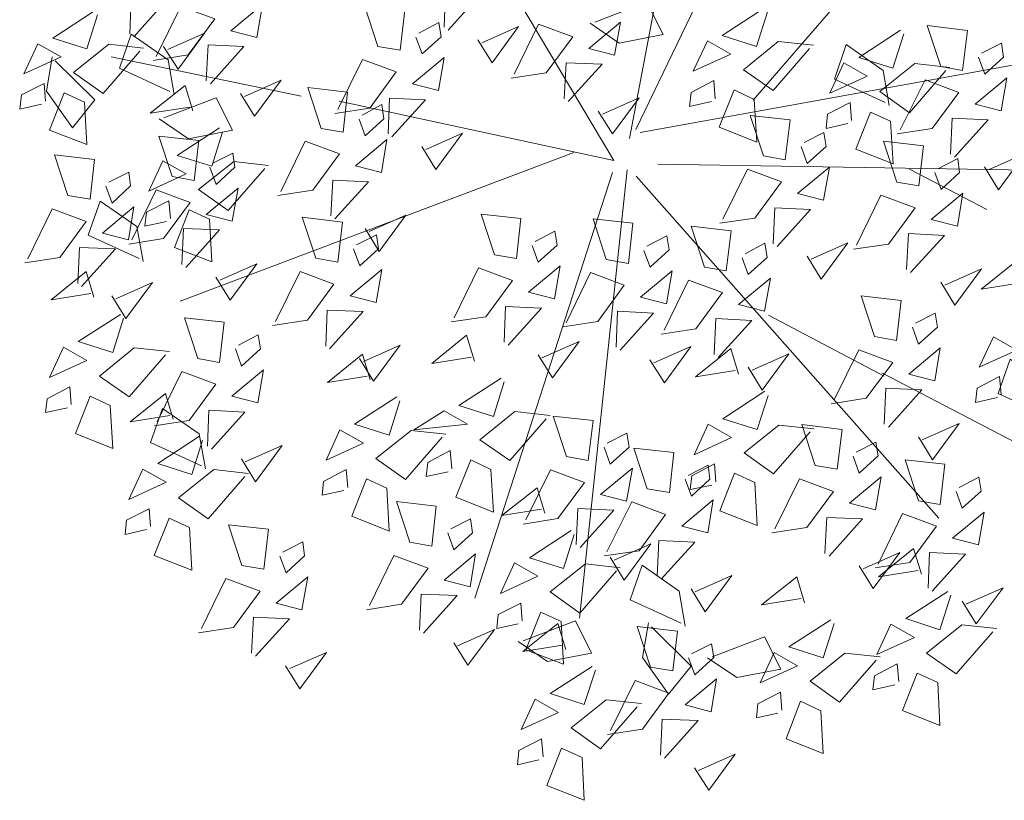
# Model space of a CAD drawing. Header units: millimetres. Extents: x 918404 to 1362154, y 4120617 to 4364104.
# Tile 489 of 649: x 1264024 to 1264312, y 4127666 to 4127894. Entities that reach past the tile are written whole.
import ezdxf

# ---------------------------------------------------------------- set-up
doc = ezdxf.new("R2010")
doc.units = ezdxf.units.MM
doc.header["$MEASUREMENT"] = 0
for name, color, linetype, lineweight in [('PDF_Geometry_Ном._пера__112', 112, 'Continuous', 18), ('PDF_Geometry_Ном._пера__13', 13, 'Continuous', 18), ('PDF_Geometry_Ном._пера__90', 3, 'Continuous', 18)]:
    doc.layers.add(name, color=color, linetype=linetype, lineweight=lineweight)

msp = doc.modelspace()

# ---------------------------------------------------------------- linework, layer by layer
at = {"layer": 'PDF_Geometry_Ном._пера__112', "linetype": 'Continuous', "flags": 128}
for points in [[(1264283.16, 4127820.78), (1264283.71, 4127831.3), (1264294.22, 4127830.75), (1264284.36, 4127819.91)], [(1264317.42, 4127815.69), (1264315.14, 4127823.17), (1264304.95, 4127815.04), (1264316.55, 4127816.88)], [(1264293.14, 4127817.1), (1264297.26, 4127810.38), (1264305.06, 4127821), (1264294.33, 4127816.23)], [(1264284.9, 4127803.98), (1264286.63, 4127798.99), (1264292.16, 4127803.98), (1264291.51, 4127808.1), (1264285.77, 4127805.17)], [(1264126.43, 4127788.59), (1264124.15, 4127796.07), (1264113.96, 4127787.83), (1264125.56, 4127789.67)], [(1264324.79, 4127777.75), (1264309.94, 4127784.58), (1264313.41, 4127794.66), (1264324.25, 4127787.07), (1264325.98, 4127776.88)], [(1264310.81, 4127784.25), (1264310.37, 4127789.56), (1264303.76, 4127786.1), (1264303.33, 4127781.98), (1264309.72, 4127783.39)], [(1264039.06, 4127781.33), (1264038.63, 4127786.53), (1264032.02, 4127783.06), (1264031.58, 4127779.05), (1264037.98, 4127780.35)], [(1264276.66, 4127775.58), (1264277.09, 4127786.1), (1264287.61, 4127785.66), (1264277.85, 4127774.71)], [(1264135.1, 4127782.41), (1264131.96, 4127772.44), (1264121.88, 4127775.58), (1264134.23, 4127783.6)], [(1264062.26, 4127770.27), (1264065.73, 4127780.24), (1264076.46, 4127772.76)], [(1264078.84, 4127769.19), (1264079.28, 4127779.7), (1264089.79, 4127779.16), (1264080.04, 4127768.32)], [(1264177.81, 4127777.21), (1264167.18, 4127764.96), (1264158.51, 4127771.03), (1264168.7, 4127779.27), (1264179, 4127778.18)], [(1264286.63, 4127771.9), (1264290.75, 4127765.18), (1264298.56, 4127775.8), (1264287.72, 4127771.03)], [(1264076.46, 4127772.76), (1264078.3, 4127762.57)], [(1264147.46, 4127771.79), (1264136.73, 4127759.43), (1264128.05, 4127765.61), (1264138.35, 4127773.74), (1264148.54, 4127772.66)], [(1264194.82, 4127768.86), (1264196.56, 4127763.88), (1264202.09, 4127768.86), (1264201.44, 4127772.98), (1264195.69, 4127770.05)], [(1264254.98, 4127773.41), (1264244.25, 4127761.06), (1264235.69, 4127767.24), (1264245.88, 4127775.36), (1264256.17, 4127774.28)], [(1264077.11, 4127763.44), (1264062.26, 4127770.27)], [(1264077.43, 4127770.92), (1264074.29, 4127760.95), (1264064.32, 4127764.09), (1264076.57, 4127772.11)], [(1264267.56, 4127766.26), (1264269.29, 4127761.27), (1264274.82, 4127766.37), (1264274.17, 4127770.38), (1264268.42, 4127767.45)], [(1264088.82, 4127765.5), (1264092.93, 4127758.78), (1264100.74, 4127769.4), (1264089.9, 4127764.63)], [(1264150.27, 4127762.57), (1264149.84, 4127767.89), (1264143.23, 4127764.42), (1264142.8, 4127760.3), (1264149.19, 4127761.71)], [(1264089.79, 4127760.3), (1264079.06, 4127747.94), (1264070.39, 4127754.12), (1264080.69, 4127762.36), (1264090.87, 4127761.17)], [(1264119.92, 4127757.15), (1264119.38, 4127762.36), (1264112.77, 4127758.89), (1264112.34, 4127754.88), (1264118.73, 4127756.18)], [(1264171.95, 4127747.62), (1264179.11, 4127762.25), (1264189.08, 4127758.56), (1264181.28, 4127748.05), (1264171.09, 4127746.42)], [(1264218.45, 4127759.54), (1264220.3, 4127754.55), (1264225.72, 4127759.54), (1264225.17, 4127763.66), (1264219.32, 4127760.62)], [(1264227.45, 4127758.78), (1264227.02, 4127763.98), (1264220.41, 4127760.52), (1264219.97, 4127756.5), (1264226.26, 4127757.81)], [(1264244.69, 4127745.01), (1264251.84, 4127759.65), (1264261.81, 4127755.96), (1264254.01, 4127745.45), (1264243.82, 4127743.82)], [(1264297.69, 4127755.96), (1264299.42, 4127751.08), (1264304.95, 4127756.07), (1264304.3, 4127760.08), (1264298.56, 4127757.15)], [(1264177.48, 4127749.57), (1264175.2, 4127757.05), (1264164.91, 4127748.92), (1264176.51, 4127750.76)], [(1264195.58, 4127738.29), (1264202.85, 4127752.93), (1264212.71, 4127749.24), (1264205.01, 4127738.62), (1264194.82, 4127737.1)], [(1264062.26, 4127745.67), (1264061.83, 4127750.87), (1264055.21, 4127747.51), (1264054.78, 4127743.39), (1264061.07, 4127744.8)], [(1264186.59, 4127740.46), (1264187.13, 4127750.98), (1264197.64, 4127750.43), (1264187.78, 4127739.6)], [(1264149.08, 4127743.82), (1264150.82, 4127738.84), (1264156.34, 4127743.82), (1264155.69, 4127747.94), (1264149.95, 4127745.01)], [(1264259.32, 4127737.86), (1264259.86, 4127748.37), (1264270.27, 4127747.94), (1264260.51, 4127736.99)], [(1264274.82, 4127734.72), (1264281.97, 4127749.46), (1264291.94, 4127745.77), (1264284.14, 4127735.15), (1264273.95, 4127733.63)], [(1264186.04, 4127743.39), (1264182.9, 4127733.42), (1264172.93, 4127736.56), (1264185.18, 4127744.58)], [(1264099.98, 4127736.99), (1264101.82, 4127732.12), (1264107.24, 4127737.1), (1264106.7, 4127741.22), (1264100.85, 4127738.19)], [(1264210.32, 4127731.14), (1264210.76, 4127741.65), (1264221.27, 4127741.11), (1264211.41, 4127730.27)], [(1264196.56, 4127736.78), (1264200.68, 4127730.06), (1264208.48, 4127740.68), (1264197.75, 4127735.91)], [(1264287.5, 4127731.79), (1264285.22, 4127739.27), (1264274.93, 4127731.03), (1264286.53, 4127732.87)], [(1264126.21, 4127722.58), (1264133.37, 4127737.21), (1264143.34, 4127733.53), (1264135.53, 4127723.01), (1264125.34, 4127721.38)], [(1264269.29, 4127734.18), (1264273.41, 4127727.56), (1264281.21, 4127738.08), (1264270.48, 4127733.31)], [(1264289.45, 4127727.67), (1264289.89, 4127738.08), (1264300.4, 4127737.64), (1264290.64, 4127726.8)], [(1264198.4, 4127732.77), (1264187.67, 4127720.41), (1264179, 4127726.59), (1264189.3, 4127734.83), (1264199.49, 4127733.63)], [(1264217.26, 4127717.48), (1264202.41, 4127724.31), (1264205.88, 4127734.39)], [(1264205.88, 4127734.39), (1264216.72, 4127726.8), (1264218.45, 4127716.62)], [(1264077.11, 4127715.86), (1264084.26, 4127730.49), (1264094.24, 4127726.8), (1264086.43, 4127716.18), (1264076.24, 4127714.66)], [(1264220.19, 4127727.46), (1264224.31, 4127720.73), (1264232.11, 4127731.36), (1264221.38, 4127726.59)], [(1264253.36, 4127723.44), (1264251.08, 4127731.03), (1264240.78, 4127722.79), (1264252.38, 4127724.64)], [(1264299.42, 4127723.88), (1264303.54, 4127717.27), (1264311.35, 4127727.78), (1264300.51, 4127723.01)], [(1264140.84, 4127715.42), (1264141.28, 4127725.94), (1264151.79, 4127725.5), (1264142.04, 4127714.56)], [(1264296.06, 4127725.61), (1264292.92, 4127715.53), (1264282.95, 4127718.78), (1264295.2, 4127726.7)], [(1264170.87, 4127718.13), (1264170.44, 4127723.34), (1264163.82, 4127719.98), (1264163.39, 4127715.86), (1264169.68, 4127717.27)], [(1264091.74, 4127708.7), (1264092.28, 4127719.22), (1264102.8, 4127718.68), (1264092.93, 4127707.84)], [(1264171.09, 4127712.28), (1264186.37, 4127718.13), (1264191.14, 4127708.7), (1264178.24, 4127706.21), (1264169.68, 4127712.06)], [(1264262.03, 4127717.37), (1264258.78, 4127707.29), (1264248.8, 4127710.55), (1264261.05, 4127718.46)], [(1264150.82, 4127711.74), (1264154.94, 4127705.13), (1264162.74, 4127715.64), (1264151.9, 4127710.87)], [(1264183.55, 4127709.79), (1264181.28, 4127717.37), (1264170.98, 4127709.14), (1264182.58, 4127710.98)], [(1264208.59, 4127716.4), (1264220.19, 4127704.91), (1264213.58, 4127696.67), (1264205.99, 4127707.4), (1264207.72, 4127717.59)], [(1264308.42, 4127714.88), (1264297.69, 4127702.63), (1264289.02, 4127708.7), (1264299.32, 4127716.94), (1264309.5, 4127715.86)], [(1264226.37, 4127707.62), (1264241.65, 4127713.47), (1264246.42, 4127704.04), (1264233.52, 4127701.55)], [(1264219.43, 4127707.29), (1264221.27, 4127702.31), (1264226.8, 4127707.4), (1264226.15, 4127711.41), (1264220.3, 4127708.49)], [(1264101.71, 4127705.02), (1264105.83, 4127698.3), (1264113.64, 4127708.92), (1264102.91, 4127704.15)], [(1264233.52, 4127701.55), (1264224.96, 4127707.29)], [(1264274.28, 4127706.64), (1264263.55, 4127694.4), (1264254.98, 4127700.47), (1264265.17, 4127708.7), (1264275.47, 4127707.62)], [(1264192.22, 4127703.72), (1264188.97, 4127693.64), (1264179, 4127696.89), (1264191.25, 4127704.8)], [(1264280.89, 4127700.36), (1264280.46, 4127705.56), (1264273.84, 4127702.09), (1264273.3, 4127697.97), (1264279.7, 4127699.38)], [(1264196.67, 4127686.05), (1264203.82, 4127700.68), (1264213.68, 4127697), (1264205.99, 4127686.48), (1264195.8, 4127684.86)], [(1264246.74, 4127692.01), (1264246.31, 4127697.32), (1264239.7, 4127693.85), (1264239.27, 4127689.73), (1264245.55, 4127691.14)], [(1264204.47, 4127692.99), (1264193.74, 4127680.74), (1264185.18, 4127686.81), (1264195.37, 4127695.05), (1264205.66, 4127693.96)], [(1264211.3, 4127678.89), (1264211.73, 4127689.41), (1264222.25, 4127688.98), (1264212.38, 4127678.03)], [(1264176.94, 4127678.35), (1264176.51, 4127683.66), (1264169.89, 4127680.2), (1264169.46, 4127676.08), (1264175.75, 4127677.49)], [(1264221.16, 4127675.21), (1264225.39, 4127668.6), (1264233.09, 4127679.11), (1264222.36, 4127674.34)]]:
    msp.add_lwpolyline(points, dxfattribs=at)
for points in [[(1264076.02, 4127794.77), (1264072.12, 4127806.69), (1264083.72, 4127805.39), (1264082.42, 4127793.68)], [(1264315.36, 4127797.26), (1264308.53, 4127801.16), (1264304.41, 4127792.27)], [(1264283.82, 4127790.21), (1264291.4, 4127788.26), (1264293.03, 4127797.91)], [(1264086, 4127783.82), (1264093.58, 4127781.87), (1264095.21, 4127791.52)], [(1264050.44, 4127781.11), (1264051.2, 4127768.54), (1264040.26, 4127772.87), (1264044.59, 4127783.82)], [(1264154.83, 4127775.58), (1264148, 4127779.48), (1264139.22, 4127773.96)], [(1264183.77, 4127766.15), (1264179.87, 4127777.97), (1264191.57, 4127776.67), (1264190.16, 4127764.96)], [(1264124.48, 4127770.05), (1264117.54, 4127773.96), (1264113.53, 4127765.07)], [(1264256.5, 4127763.55), (1264252.6, 4127775.47), (1264264.3, 4127774.06), (1264262.9, 4127762.47)], [(1264207.4, 4127756.72), (1264203.5, 4127768.64), (1264215.2, 4127767.34), (1264213.9, 4127755.64)], [(1264161.66, 4127762.36), (1264162.41, 4127749.89), (1264151.47, 4127754.23), (1264155.8, 4127765.18)], [(1264286.63, 4127753.25), (1264282.73, 4127765.18), (1264294.33, 4127763.88), (1264293.03, 4127752.17)], [(1264066.81, 4127758.67), (1264059.98, 4127762.47), (1264055.86, 4127753.58)], [(1264193.74, 4127755.1), (1264201.33, 4127753.14), (1264203.06, 4127762.79)], [(1264238.83, 4127758.56), (1264239.48, 4127745.99), (1264228.64, 4127750.33), (1264232.87, 4127761.27)], [(1264131.31, 4127756.94), (1264131.96, 4127744.36), (1264121.01, 4127748.7), (1264125.34, 4127759.65)], [(1264266.47, 4127752.49), (1264274.06, 4127750.54), (1264275.79, 4127760.19)], [(1264138.03, 4127741.11), (1264134.12, 4127753.04), (1264145.72, 4127751.63), (1264144.42, 4127739.92)], [(1264217.48, 4127745.77), (1264225.07, 4127743.82), (1264226.69, 4127753.47)], [(1264296.61, 4127742.3), (1264304.19, 4127740.35), (1264305.82, 4127749.89)], [(1264073.64, 4127745.45), (1264074.29, 4127732.98), (1264063.34, 4127737.21), (1264067.68, 4127748.16)], [(1264088.92, 4127734.28), (1264085.02, 4127746.21), (1264096.73, 4127744.91), (1264095.32, 4127733.2)], [(1264148, 4127730.06), (1264155.59, 4127728.11), (1264157.21, 4127737.75)], [(1264175.42, 4127731.14), (1264168.59, 4127735.04), (1264164.47, 4127726.15)], [(1264098.9, 4127723.34), (1264106.48, 4127721.38), (1264108.22, 4127731.03)], [(1264182.25, 4127717.92), (1264182.9, 4127705.45), (1264171.95, 4127709.68), (1264176.29, 4127720.63)], [(1264208.37, 4127704.58), (1264204.47, 4127716.51), (1264216.18, 4127715.1), (1264214.88, 4127703.5)], [(1264285.44, 4127713.26), (1264278.61, 4127717.16), (1264274.49, 4127708.27)], [(1264251.3, 4127705.02), (1264244.47, 4127708.92), (1264240.35, 4127700.03)], [(1264218.45, 4127693.53), (1264226.04, 4127691.58), (1264227.67, 4127701.22)], [(1264292.27, 4127700.14), (1264292.92, 4127687.57), (1264281.97, 4127691.9), (1264286.31, 4127702.85)], [(1264181.49, 4127691.36), (1264174.66, 4127695.26), (1264170.54, 4127686.37)], [(1264258.13, 4127691.79), (1264258.78, 4127679.33), (1264247.94, 4127683.66), (1264252.16, 4127694.61)], [(1264188.32, 4127678.14), (1264188.97, 4127665.67), (1264178.02, 4127670.01), (1264182.36, 4127680.95)]]:
    msp.add_lwpolyline(points, close=True, dxfattribs=at)
at = {"layer": 'PDF_Geometry_Ном._пера__13', "linetype": 'Continuous', "flags": 128}
for points in [[(1264202.19, 4127859.15), (1264217.37, 4127939.26)], [(1264204.04, 4127861.75), (1264238.83, 4127933.94)], [(1264117.32, 4127869.99), (1264197.64, 4127852.65), (1264150.6, 4127931.67)], [(1264238.29, 4127870.32), (1264287.28, 4127926.9)], [(1264205.34, 4127860.89), (1264333.03, 4127883.98)], [(1264185.94, 4127855.03), (1264070.93, 4127811.57)], [(1264210.43, 4127851.57), (1264355.14, 4127849.29)], [(1264197.21, 4127849.18), (1264156.99, 4127724.75)], [(1264201.54, 4127849.94), (1264187.56, 4127718.89)], [(1264204.15, 4127848.1), (1264292.6, 4127748.16)], [(1264276.66, 4127789.67), (1264242.84, 4127807.45)], [(1264275.9, 4127790.65), (1264331.07, 4127761.92)]]:
    msp.add_lwpolyline(points, dxfattribs=at)
at = {"layer": 'PDF_Geometry_Ном._пера__90', "linetype": 'Continuous', "flags": 128}
for points in [[(1264056.19, 4127889.72), (1264056.62, 4127900.23), (1264067.14, 4127899.8), (1264057.38, 4127888.85)], [(1264148, 4127891.67), (1264148.43, 4127902.19), (1264158.95, 4127901.64), (1264149.19, 4127890.8)], [(1264063.88, 4127883.11), (1264071.04, 4127897.74), (1264081.01, 4127894.06), (1264073.21, 4127883.54), (1264063.02, 4127881.92)], [(1264192.11, 4127893.08), (1264207.29, 4127898.93), (1264212.06, 4127889.5), (1264199.16, 4127887.01), (1264190.71, 4127892.86)], [(1264242.52, 4127896.12), (1264239.27, 4127886.03), (1264229.29, 4127889.18), (1264241.54, 4127897.2)], [(1264046.76, 4127895.25), (1264043.62, 4127885.28), (1264033.64, 4127888.42), (1264045.89, 4127896.44)], [(1264139.76, 4127888.74), (1264141.6, 4127883.87), (1264147.13, 4127888.85), (1264146.48, 4127892.97), (1264140.63, 4127889.94)], [(1264157.86, 4127887.99), (1264162.09, 4127881.27), (1264169.79, 4127891.89), (1264159.05, 4127887.12)], [(1264168.48, 4127877.91), (1264175.64, 4127892.54), (1264185.61, 4127888.85), (1264177.81, 4127878.34), (1264167.62, 4127876.71)], [(1264282.41, 4127889.72), (1264279.15, 4127879.64), (1264269.18, 4127882.78), (1264281.43, 4127890.8)], [(1264067.9, 4127872.81), (1264053.15, 4127879.64), (1264056.62, 4127889.61), (1264067.35, 4127882.13), (1264069.09, 4127871.94)], [(1264066.05, 4127886.03), (1264070.28, 4127879.42), (1264077.98, 4127889.94), (1264067.25, 4127885.17)], [(1264059.12, 4127884.63), (1264048.38, 4127872.27), (1264039.71, 4127878.45), (1264050.01, 4127886.69), (1264060.2, 4127885.49)], [(1264078.52, 4127875.95), (1264079.06, 4127886.47), (1264089.47, 4127886.03), (1264079.71, 4127875.09)], [(1264254.77, 4127885.38), (1264244.14, 4127873.14), (1264235.47, 4127879.21), (1264245.66, 4127887.44), (1264255.96, 4127886.36)], [(1264276.88, 4127869.67), (1264262.14, 4127876.5), (1264265.5, 4127886.58), (1264276.34, 4127878.99), (1264278.07, 4127868.8)], [(1264304.19, 4127882.89), (1264306.04, 4127877.91), (1264311.46, 4127882.89), (1264310.91, 4127887.01), (1264305.06, 4127884.08)], [(1264031.8, 4127872.92), (1264033.53, 4127883)], [(1264106.27, 4127871.51), (1264050.77, 4127883)], [(1264117, 4127867.61), (1264124.15, 4127882.24), (1264134.02, 4127878.56), (1264126.32, 4127867.93), (1264116.13, 4127866.42)], [(1264034.4, 4127881.81), (1264046, 4127870.43), (1264039.39, 4127862.19)], [(1264183.12, 4127870.75), (1264183.66, 4127881.27), (1264194.17, 4127880.83), (1264184.31, 4127869.88)], [(1264294.65, 4127878.99), (1264284.03, 4127866.63), (1264275.36, 4127872.81), (1264285.55, 4127881.05), (1264295.85, 4127879.86)], [(1264031.58, 4127869.99), (1264031.15, 4127875.2), (1264024.54, 4127871.84), (1264024, 4127867.72), (1264030.39, 4127869.13)], [(1264074.62, 4127867.17), (1264072.34, 4127874.65), (1264062.15, 4127866.52), (1264073.75, 4127868.26)], [(1264088.49, 4127872.27), (1264092.61, 4127865.66), (1264100.41, 4127876.17), (1264089.68, 4127871.4)], [(1264227.23, 4127870.75), (1264226.8, 4127876.06), (1264220.19, 4127872.59), (1264219.75, 4127868.47), (1264226.15, 4127869.88)], [(1264281.32, 4127861.65), (1264288.58, 4127876.28), (1264298.45, 4127872.59), (1264290.64, 4127862.08), (1264280.46, 4127860.45)], [(1264039.39, 4127862.19), (1264031.8, 4127872.92)], [(1264066.16, 4127865.11), (1264081.44, 4127870.97), (1264086.21, 4127861.54), (1264073.32, 4127859.04), (1264064.75, 4127864.9)], [(1264131.63, 4127860.45), (1264132.06, 4127870.86), (1264142.58, 4127870.43), (1264132.71, 4127859.59)], [(1264193.09, 4127867.07), (1264197.21, 4127860.45), (1264205.01, 4127870.97), (1264194.28, 4127866.2)], [(1264123.18, 4127864.79), (1264124.91, 4127859.91), (1264130.44, 4127864.9), (1264129.79, 4127869.02), (1264124.04, 4127865.98)], [(1264267.12, 4127864.36), (1264266.69, 4127869.67), (1264260.08, 4127866.2), (1264259.64, 4127862.08), (1264266.04, 4127863.49)], [(1264295.96, 4127854.49), (1264296.5, 4127865.01), (1264307.01, 4127864.57), (1264297.15, 4127853.63)], [(1264083.29, 4127861), (1264080.14, 4127851.02), (1264070.06, 4127854.17), (1264082.42, 4127862.19)], [(1264141.49, 4127856.77), (1264145.61, 4127850.05), (1264153.42, 4127860.67), (1264142.69, 4127855.9)], [(1264252.38, 4127856.77), (1264254.12, 4127851.78), (1264259.64, 4127856.77), (1264258.99, 4127860.89), (1264253.25, 4127857.96)], [(1264100.31, 4127843.65), (1264107.46, 4127858.29), (1264117.43, 4127854.6), (1264109.63, 4127843.98), (1264099.44, 4127842.46)], [(1264079.6, 4127850.7), (1264081.44, 4127845.71), (1264086.86, 4127850.7), (1264086.32, 4127854.82), (1264080.47, 4127851.89)], [(1264305.93, 4127850.81), (1264310.05, 4127844.09), (1264317.85, 4127854.71), (1264307.12, 4127849.94)], [(1264095.64, 4127850.37), (1264084.91, 4127838.02), (1264076.24, 4127844.19), (1264086.54, 4127852.43), (1264096.73, 4127851.24)], [(1264291.4, 4127849.18), (1264293.25, 4127844.19), (1264298.67, 4127849.18), (1264298.12, 4127853.3), (1264292.27, 4127850.26)], [(1264049.14, 4127845.17), (1264050.99, 4127840.18), (1264056.41, 4127845.28), (1264055.86, 4127849.29), (1264050.01, 4127846.36)], [(1264229.51, 4127835.52), (1264236.66, 4127850.16), (1264246.64, 4127846.47), (1264238.83, 4127835.85), (1264228.64, 4127834.33)], [(1264284.03, 4127850.16), (1264306.58, 4127838.34)], [(1264114.94, 4127836.5), (1264115.48, 4127846.9), (1264125.89, 4127846.47), (1264116.13, 4127835.63)], [(1264056.73, 4127829.45), (1264063.88, 4127844.09), (1264073.86, 4127840.4), (1264066.05, 4127829.89), (1264055.86, 4127828.26)], [(1264268.53, 4127827.94), (1264275.69, 4127842.57), (1264285.66, 4127838.88), (1264277.85, 4127828.26), (1264267.66, 4127826.74)], [(1264058.9, 4127824.03), (1264044.05, 4127830.86), (1264047.52, 4127840.83), (1264058.25, 4127833.36), (1264060.09, 4127823.17)], [(1264068.11, 4127835.74), (1264067.57, 4127840.94), (1264061.07, 4127837.58), (1264060.52, 4127833.46), (1264066.92, 4127834.87)], [(1264026.38, 4127823.93), (1264033.53, 4127838.56), (1264043.4, 4127834.87), (1264035.7, 4127824.36), (1264025.51, 4127822.73)], [(1264124.91, 4127832.81), (1264129.03, 4127826.09), (1264136.83, 4127836.72), (1264126.1, 4127831.95)], [(1264244.14, 4127828.37), (1264244.69, 4127838.88), (1264255.09, 4127838.34), (1264245.34, 4127827.5)], [(1264071.36, 4127822.3), (1264071.91, 4127832.81), (1264082.42, 4127832.38), (1264072.56, 4127821.43)], [(1264121.55, 4127826.85), (1264123.39, 4127821.87), (1264128.81, 4127826.85), (1264128.27, 4127830.97), (1264122.42, 4127828.04)], [(1264173.8, 4127827.83), (1264175.53, 4127822.95), (1264181.06, 4127827.94), (1264180.41, 4127832.05), (1264174.66, 4127829.02)], [(1264206.42, 4127826.42), (1264208.26, 4127821.54), (1264213.79, 4127826.53), (1264213.14, 4127830.65), (1264207.29, 4127827.61)], [(1264235.15, 4127824.25), (1264236.88, 4127819.37), (1264242.41, 4127824.36), (1264241.76, 4127828.48), (1264236.01, 4127825.44)], [(1264254.12, 4127824.68), (1264258.23, 4127817.96), (1264266.04, 4127828.59), (1264255.31, 4127823.82)], [(1264041.01, 4127816.77), (1264041.45, 4127827.29), (1264051.96, 4127826.85), (1264042.1, 4127815.9)], [(1264081.34, 4127818.61), (1264085.46, 4127811.89), (1264093.26, 4127822.52), (1264082.53, 4127817.75)], [(1264045.67, 4127812.76), (1264043.4, 4127820.24), (1264033.21, 4127812), (1264044.81, 4127813.84)], [(1264098.79, 4127805.61), (1264105.94, 4127820.24), (1264115.81, 4127816.55), (1264108.11, 4127806.04), (1264097.92, 4127804.41)], [(1264150.92, 4127806.69), (1264158.08, 4127821.32), (1264168.05, 4127817.64), (1264160.25, 4127807.02), (1264150.06, 4127805.5)], [(1264183.66, 4127805.28), (1264190.81, 4127819.91), (1264200.68, 4127816.23), (1264192.98, 4127805.61), (1264182.79, 4127804.09)], [(1264050.88, 4127813.09), (1264055, 4127806.47), (1264062.8, 4127816.99), (1264052.07, 4127812.22)], [(1264212.28, 4127803.11), (1264219.43, 4127817.75), (1264229.4, 4127814.06), (1264221.6, 4127803.44), (1264211.41, 4127801.92)], [(1264054.35, 4127806.58), (1264051.2, 4127796.61), (1264041.12, 4127799.75), (1264053.48, 4127807.67)], [(1264113.42, 4127798.45), (1264113.85, 4127808.97), (1264124.37, 4127808.53), (1264114.5, 4127797.59)], [(1264165.56, 4127799.54), (1264165.99, 4127810.05), (1264176.51, 4127809.51), (1264166.75, 4127798.67)], [(1264198.29, 4127798.13), (1264198.73, 4127808.64), (1264209.24, 4127808.1), (1264199.49, 4127797.26)], [(1264226.91, 4127795.96), (1264227.45, 4127806.47), (1264237.96, 4127805.93), (1264228.1, 4127795.09)], [(1264087.08, 4127797.59), (1264088.82, 4127792.6), (1264094.34, 4127797.59), (1264093.69, 4127801.7), (1264087.95, 4127798.67)], [(1264156.89, 4127794.01), (1264154.61, 4127801.6), (1264144.42, 4127793.36), (1264156.02, 4127795.2)], [(1264123.28, 4127794.77), (1264127.4, 4127788.16), (1264135.21, 4127798.67), (1264124.48, 4127793.9)], [(1264175.53, 4127795.85), (1264179.65, 4127789.13), (1264187.45, 4127799.75), (1264176.61, 4127794.98)], [(1264066.59, 4127795.85), (1264055.97, 4127783.6), (1264047.3, 4127789.67), (1264057.49, 4127797.91), (1264067.79, 4127796.83)], [(1264208.16, 4127794.44), (1264212.38, 4127787.72), (1264220.08, 4127798.34), (1264209.35, 4127793.58)], [(1264234.06, 4127790.21), (1264231.79, 4127797.69), (1264221.49, 4127789.46), (1264233.09, 4127791.3)], [(1264236.88, 4127792.27), (1264241, 4127785.55), (1264248.8, 4127796.18), (1264238.07, 4127791.41)], [(1264262.03, 4127782.74), (1264269.18, 4127797.37), (1264279.15, 4127793.68), (1264271.35, 4127783.17), (1264261.16, 4127781.54)], [(1264064.21, 4127776.34), (1264071.36, 4127790.97), (1264081.34, 4127787.29), (1264073.53, 4127776.67), (1264063.34, 4127775.15)], [(1264165.56, 4127787.94), (1264162.41, 4127777.86), (1264152.33, 4127781.11), (1264164.69, 4127789.02)], [(1264068.87, 4127777.1), (1264066.59, 4127784.58), (1264056.3, 4127776.34), (1264067.9, 4127778.18)], [(1264242.73, 4127784.04), (1264239.48, 4127774.06), (1264229.51, 4127777.21), (1264241.76, 4127785.23)]]:
    msp.add_lwpolyline(points, dxfattribs=at)
for points in [[(1264085.67, 4127890.59), (1264093.26, 4127888.64), (1264094.99, 4127898.28)], [(1264128.7, 4127886.03), (1264124.8, 4127897.96), (1264136.51, 4127896.66), (1264135.21, 4127884.95)], [(1264190.27, 4127885.38), (1264197.86, 4127883.43), (1264199.59, 4127893.08)], [(1264293.14, 4127880.18), (1264289.23, 4127892.1), (1264300.94, 4127890.7), (1264299.53, 4127878.99)], [(1264036.14, 4127883), (1264029.31, 4127886.79), (1264025.19, 4127878.01)], [(1264231.79, 4127883.76), (1264224.96, 4127887.66), (1264220.84, 4127878.77)], [(1264138.78, 4127875.09), (1264146.37, 4127873.14), (1264148, 4127882.78)], [(1264271.68, 4127877.36), (1264264.85, 4127881.27), (1264260.73, 4127872.38)], [(1264303.22, 4127869.13), (1264310.81, 4127867.17), (1264312.43, 4127876.82)], [(1264112.12, 4127862.08), (1264108.22, 4127874), (1264119.82, 4127872.7), (1264118.52, 4127861)], [(1264042.96, 4127869.78), (1264043.62, 4127857.31), (1264032.67, 4127861.54), (1264037, 4127872.49)], [(1264238.62, 4127870.53), (1264239.37, 4127858.07), (1264228.43, 4127862.4), (1264232.76, 4127873.35)], [(1264241.33, 4127854.06), (1264237.42, 4127865.87), (1264249.13, 4127864.57), (1264247.72, 4127852.87)], [(1264278.5, 4127864.14), (1264279.26, 4127851.67), (1264268.31, 4127856.01), (1264272.65, 4127866.85)], [(1264068.55, 4127847.99), (1264064.64, 4127859.8), (1264076.35, 4127858.5), (1264074.94, 4127846.8)], [(1264122.09, 4127851.13), (1264129.68, 4127849.18), (1264131.31, 4127858.83)], [(1264280.35, 4127846.36), (1264276.44, 4127858.29), (1264288.15, 4127856.99), (1264286.74, 4127845.28)], [(1264038.09, 4127842.46), (1264034.19, 4127854.38), (1264045.89, 4127852.97), (1264044.59, 4127841.38)], [(1264072.66, 4127848.75), (1264065.84, 4127852.54), (1264061.72, 4127843.76)], [(1264251.3, 4127843), (1264258.88, 4127841.05), (1264260.62, 4127850.7)], [(1264078.52, 4127836.93), (1264086.11, 4127834.98), (1264087.84, 4127844.63)], [(1264290.32, 4127835.41), (1264298.01, 4127833.46), (1264299.64, 4127843.11)], [(1264048.17, 4127831.4), (1264055.76, 4127829.45), (1264057.38, 4127839.1)], [(1264079.49, 4127835.52), (1264080.14, 4127823.06), (1264069.2, 4127827.29), (1264073.53, 4127838.23)], [(1264110.49, 4127824.14), (1264106.59, 4127836.07), (1264118.3, 4127834.66), (1264117, 4127822.95)], [(1264162.74, 4127825.12), (1264158.84, 4127837.04), (1264170.44, 4127835.74), (1264169.13, 4127824.03)], [(1264195.37, 4127823.71), (1264191.57, 4127835.63), (1264203.17, 4127834.33), (1264201.87, 4127822.62)], [(1264224.09, 4127821.54), (1264220.19, 4127833.46), (1264231.89, 4127832.16), (1264230.49, 4127820.46)], [(1264172.71, 4127814.17), (1264180.3, 4127812.22), (1264181.93, 4127821.87)], [(1264120.57, 4127813.09), (1264128.16, 4127811.13), (1264129.79, 4127820.78)], [(1264205.45, 4127812.76), (1264213.03, 4127810.81), (1264214.66, 4127820.46)], [(1264234.06, 4127810.59), (1264241.65, 4127808.64), (1264243.38, 4127818.29)], [(1264273.84, 4127801.27), (1264269.94, 4127813.09), (1264281.54, 4127811.79), (1264280.24, 4127800.08)], [(1264043.62, 4127794.23), (1264036.79, 4127798.13), (1264032.67, 4127789.24)], [(1264232, 4127771.68), (1264225.17, 4127775.58), (1264221.06, 4127766.69)]]:
    msp.add_lwpolyline(points, close=True, dxfattribs=at)

doc.saveas('drawing.dxf')
